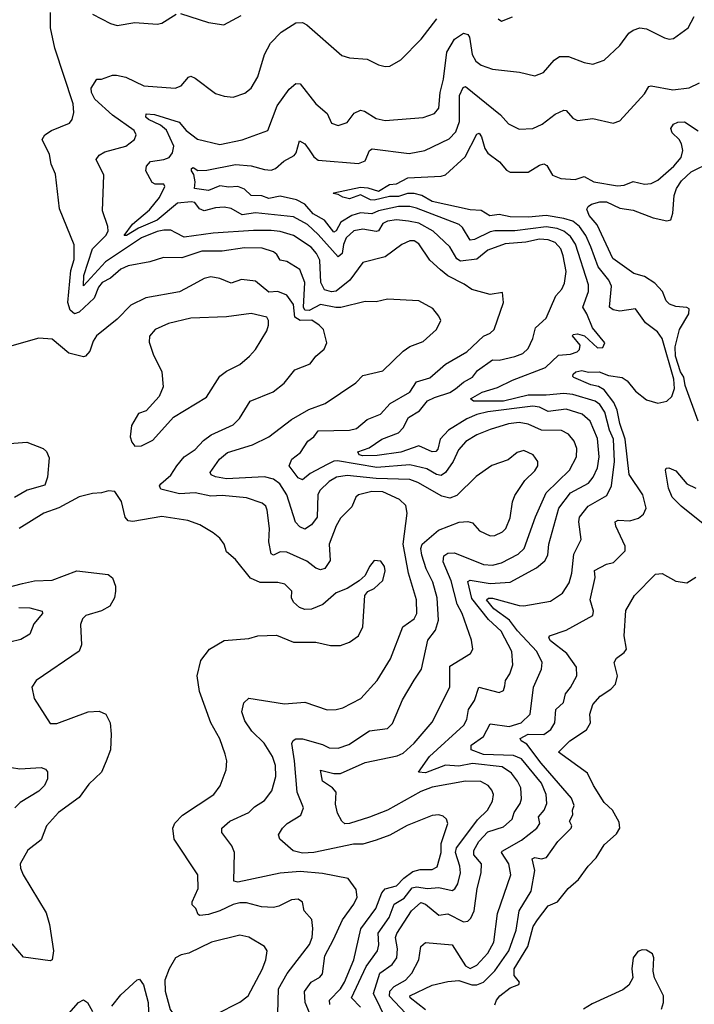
# Model space of a CAD drawing. Extents: x 1552294 to 1694791, y 811929 to 917222.
# Tile 633 of 643: x 1688189 to 1691208, y 895486 to 899891. Entities that reach past the tile are written whole.
import ezdxf

# ---------------------------------------------------------------- set-up
doc = ezdxf.new("R2010")
doc.units = 0

msp = doc.modelspace()

# ---------------------------------------------------------------- linework, layer by layer
at = {"layer": '0CON10XD'}
for points in [[(1689577.2, 895485), (1689575.3, 895505), (1689625.3, 895555), (1689642.5, 895585), (1689684.7, 895685), (1689716.2, 895823.8), (1689782.5, 895915), (1689809.5, 895985), (1689825, 896003.6), (1689875, 896015.7), (1689908.7, 896051.4), (1689949, 896081), (1689981.2, 896088.8), (1690035, 896089.6), (1690058.3, 896101.7), (1690074.8, 896165), (1690076, 896206), (1690105.5, 896295), (1690099.2, 896315), (1690085, 896327.5), (1690065, 896334.3), (1690035, 896330.4), (1689923.4, 896286.6), (1689846.5, 896243.5), (1689785, 896220.4), (1689725, 896203.2), (1689682.9, 896202.9), (1689505, 896165.6), (1689455, 896162.9), (1689413, 896173), (1689352.9, 896225), (1689347.8, 896245), (1689365.6, 896275), (1689386.9, 896295), (1689447.6, 896332.4), (1689460, 896365), (1689430.5, 896435), (1689419.6, 896575), (1689407.3, 896652.7), (1689413.4, 896666.6), (1689425, 896673.6), (1689455, 896674.1), (1689545, 896648.9), (1689575, 896634.1), (1689615, 896631.8), (1689662.1, 896647.9), (1689755, 896710.3), (1689835, 896720.5), (1689857.1, 896742.9), (1689902.2, 896847.8), (1689955, 896936), (1689986.9, 896985), (1690015.8, 897115), (1690050.4, 897159.6), (1690064.2, 897205), (1690057.1, 897305), (1690038.8, 897375), (1690009, 897435), (1689989.6, 897495), (1689984.8, 897525), (1689990.8, 897545), (1690063.1, 897606.9), (1690156.6, 897643.4), (1690195, 897645.6), (1690215, 897640), (1690247.5, 897605), (1690295, 897581.5), (1690315, 897583.6), (1690350.2, 897599.8), (1690365.4, 897615), (1690385, 897662), (1690395.3, 897734.7), (1690405, 897762.5), (1690450, 897830), (1690495, 897872.9), (1690508.1, 897895), (1690508.6, 897915), (1690487.5, 897945), (1690445, 897963.3), (1690416, 897955), (1690375, 897921.9), (1690303, 897897), (1690232.2, 897847.8), (1690145, 897762.7), (1690115, 897750), (1690079, 897759), (1689970.6, 897820.6), (1689935, 897833.4), (1689785, 897838.1), (1689655, 897851.6), (1689606.9, 897845), (1689574.7, 897825), (1689532.5, 897785), (1689523.8, 897765), (1689521.3, 897665), (1689495, 897630.6), (1689465, 897612.5), (1689442.8, 897622.8), (1689423.2, 897643.2), (1689385.1, 897765.1), (1689353.4, 897815), (1689325, 897835.2), (1689285, 897845.8), (1689115, 897837.1), (1689065.3, 897845.3), (1689045.8, 897855), (1689041.9, 897865), (1689083.8, 897925), (1689118.6, 897955), (1689230.8, 897989.2), (1689304.4, 898025), (1689405, 898102.2), (1689483.3, 898146.7), (1689555.8, 898174.2), (1689693.9, 898266.1), (1689725, 898298.6), (1689815, 898320), (1689905, 898408.6), (1689935, 898428.9), (1689995, 898451.5), (1690055.3, 898504.7), (1690073.6, 898545), (1690065.5, 898565), (1690038.4, 898598.4), (1689975, 898633.8), (1689835, 898640.3), (1689785, 898628.6), (1689735, 898629.7), (1689626.2, 898603.8), (1689604, 898604), (1689535, 898616.7), (1689485, 898590.4), (1689465, 898591), (1689459.7, 898605), (1689465.2, 898715), (1689442.8, 898772.8), (1689385, 898809.7), (1689355, 898815.5), (1689340.3, 898840.3), (1689325, 898852.8), (1689275, 898868.5), (1689195, 898869.8), (1689095, 898855.9), (1689005, 898855.2), (1688915, 898825.2), (1688832.5, 898827.5), (1688772.1, 898807.9), (1688675, 898790.4), (1688642.2, 898775), (1688595.3, 898734.7), (1688559.1, 898715), (1688542.4, 898695), (1688522.8, 898645), (1688455, 898583.1), (1688435, 898574.6), (1688415, 898591.9), (1688405.3, 898625), (1688418.5, 898768.5), (1688432.6, 898817.4), (1688433.7, 898883.6), (1688367.8, 899045), (1688349.1, 899199.1), (1688330, 899245), (1688322, 899288), (1688290.6, 899355), (1688302.5, 899375), (1688332, 899395), (1688411.5, 899428.5), (1688424.3, 899445), (1688431.1, 899475), (1688428.5, 899515), (1688346, 899764), (1688327.4, 899855), (1688327.3, 899922.7)], [(1689565, 897900.7), (1689488.8, 897861.2), (1689455, 897833.1), (1689435, 897842.1), (1689395.4, 897895), (1689407.5, 897925), (1689446.1, 897955), (1689478.2, 898005), (1689505, 898025.4), (1689525, 898050.9), (1689665.2, 898054.8), (1689697.2, 898062.8), (1689745, 898102.6), (1689803.8, 898126.2), (1689846.7, 898173.3), (1689934.6, 898225), (1689965, 898270.3), (1690025, 898288.5), (1690095, 898350), (1690190.9, 898405), (1690264.7, 898475.3), (1690295, 898489.1), (1690312.2, 898505), (1690353.8, 898625), (1690350, 898670), (1690295, 898660.8), (1690213.4, 898683.4), (1690178.3, 898708.3), (1690105.2, 898745.2), (1690071.9, 898771.9), (1690024.4, 898814.4), (1689975, 898887.8), (1689955, 898901.8), (1689935, 898900.9), (1689900, 898885), (1689825, 898829.4), (1689725, 898804.4), (1689666.7, 898725), (1689605, 898676.9), (1689585, 898673.8), (1689553, 898683), (1689536.3, 898715), (1689531.9, 898815), (1689517.1, 898845), (1689493.1, 898873.1), (1689415, 898925.7), (1689355, 898943), (1689315, 898947.1), (1689235, 898948.1), (1689055, 898936), (1688925, 898917.9), (1688887.4, 898937.4), (1688865, 898948.9), (1688835, 898948.6), (1688805, 898943.1), (1688734.2, 898915), (1688573, 898807), (1688475, 898700), (1688475.9, 898745.9), (1688514.5, 898865), (1688574.7, 898925), (1688585.3, 898945.3), (1688584.5, 898965), (1688560, 899035), (1688565.6, 899195), (1688531.4, 899265), (1688544.7, 899285.3), (1688569.7, 899300.3), (1688664.2, 899325), (1688702.9, 899355), (1688711.1, 899375), (1688701.1, 899395), (1688605, 899464.1), (1688525.7, 899535.7), (1688511.2, 899565), (1688509.7, 899585), (1688534.4, 899625), (1688555.8, 899624.1), (1688605, 899641.9), (1688622.2, 899642.2), (1688665, 899633.3), (1688745.4, 899595.4), (1688885, 899584.5), (1688912, 899595), (1688945, 899634.3), (1688955, 899637.8), (1688975, 899629.6), (1689065, 899561.1), (1689105, 899548.1), (1689145, 899543.5), (1689197.6, 899562.4), (1689225.3, 899584.7), (1689255.3, 899634.7), (1689284.4, 899735), (1689311.5, 899785), (1689358.9, 899835), (1689425, 899877.3), (1689455, 899877.8), (1689475, 899867.8), (1689630.9, 899730.9), (1689665, 899720.8), (1689745, 899714.2), (1689795, 899689.2), (1689825, 899681.4), (1689846.5, 899683.5), (1689895, 899711.4), (1689986, 899804), (1690056, 899894)], [(1688515, 899915.3), (1688595, 899874.1), (1688625, 899864.6), (1688705, 899877.8), (1688805, 899870), (1688825, 899875.7), (1688890, 899915)], [(1688908.6, 899918.6), (1689035, 899877.5), (1689102.3, 899867.7), (1689180.3, 899909.7)], [(1690331.2, 899895), (1690345, 899884), (1690395, 899904)], [(1690715, 899698.5), (1690755, 899691.4), (1690805, 899709.2), (1690875.3, 899774.7), (1690915, 899830), (1690935, 899844.3), (1690965, 899854.4), (1690995, 899850), (1691075, 899809.2), (1691096.4, 899803.6), (1691115, 899806.2), (1691180.8, 899855), (1691208.2, 899905)], [(1689860.8, 895355), (1689772, 895535), (1689800.7, 895625), (1689855.7, 895664.3), (1689876.8, 895695), (1689880.4, 895735), (1689870.4, 895785), (1689877.1, 895802.9), (1689943.3, 895905), (1689985, 895941.8), (1690005, 895934.2), (1690065, 895884.7), (1690105, 895890.9), (1690175, 895855.5), (1690195, 895857.8), (1690208.5, 895871.5), (1690223.2, 895905), (1690236.2, 896005), (1690255, 896074), (1690255.9, 896115), (1690221.6, 896155), (1690221.6, 896175), (1690244.4, 896215), (1690285, 896257.4), (1690355, 896280), (1690393.3, 896315), (1690401.9, 896345), (1690429.3, 896385), (1690435.2, 896404.8), (1690432, 896455), (1690416.7, 896485), (1690390.5, 896520.5), (1690348, 896548), (1690215, 896563.8), (1690155, 896552.2), (1690095, 896555.6), (1690005, 896522.1), (1689974.3, 896525), (1690023.4, 896595), (1690177.2, 896735), (1690190.1, 896759.9), (1690197.6, 896805), (1690224.7, 896845), (1690244.4, 896905), (1690335, 896880.5), (1690355, 896890.8), (1690360.8, 896910.8), (1690363.9, 896935), (1690382.2, 896965), (1690395.9, 897005), (1690392.2, 897065), (1690344.7, 897155), (1690287.1, 897207.1), (1690212.3, 897302.3), (1690195, 897377.5), (1690205, 897383.8), (1690295, 897368.5), (1690385, 897374.2), (1690501.5, 897438.5), (1690539.9, 897470.1), (1690553.5, 897495), (1690557.8, 897545), (1690602.4, 897705), (1690654.1, 897775), (1690735, 897818.2), (1690755.5, 897844.5), (1690774.4, 897885.6), (1690782.2, 897935), (1690775, 898017.1), (1690742.2, 898095), (1690706.5, 898126.5), (1690635, 898149), (1690555, 898137.5), (1690515, 898157), (1690485, 898161.6), (1690285, 898137.2), (1690235, 898124.5), (1690190, 898105), (1690108.4, 898055), (1690071.6, 898015), (1690060.8, 897969.1), (1690051.5, 897958.5), (1690035, 897958.4), (1689975, 897984.2), (1689895.5, 897955.5), (1689789.2, 897940.8), (1689725, 897940), (1689708.5, 897945), (1689702.9, 897957.1), (1689752.7, 897975), (1689809.4, 898015), (1689885, 898042.1), (1689904.8, 898065), (1689929.3, 898110.7), (1689978.8, 898141.2), (1690015, 898185.3), (1690045, 898201.4), (1690115, 898223.1), (1690139.5, 898239.5), (1690175, 898269.5), (1690215, 898291.4), (1690237.9, 898322.1), (1690305, 898368.7), (1690335, 898367.5), (1690405.7, 898384.3), (1690441.7, 898398.3), (1690465, 898420), (1690486, 898465), (1690498.3, 898511.7), (1690545, 898555.7), (1690588.9, 898655), (1690615.2, 898684.8), (1690628, 898712), (1690635.2, 898765), (1690622.2, 898835), (1690611.6, 898865), (1690585, 898894), (1690555, 898905.8), (1690515, 898909), (1690455, 898895.7), (1690362.6, 898887.4), (1690285, 898860.3), (1690235, 898819), (1690161.3, 898811.3), (1690145, 898821.1), (1690115, 898874.6), (1690039.4, 898945), (1689975, 898980.3), (1689929.8, 898990.2), (1689875, 898995.9), (1689835, 898989.4), (1689815, 898978.4), (1689795, 898946.9), (1689785, 898942.7), (1689725, 898953), (1689685, 898945.7), (1689650.2, 898915), (1689638, 898885), (1689631.9, 898845), (1689615, 898830.3), (1689525, 898930.5), (1689476.9, 898975), (1689415, 899009.4), (1689245, 899026.1), (1689185, 899017.7), (1689135, 899046.7), (1689105, 899051.8), (1689065, 899049.7), (1689015, 899035.3), (1688994.7, 899044.7), (1688972.4, 899072.4), (1688956.5, 899076.5), (1688895, 899070), (1688805, 898994), (1688721.7, 898958.3), (1688667.5, 898925), (1688656.7, 898925), (1688693.8, 898976.2), (1688770.5, 899040.5), (1688815, 899095.4), (1688838.5, 899145), (1688834.3, 899154.3), (1688795.4, 899155.4), (1688782.9, 899162.9), (1688753.9, 899213.9), (1688756.2, 899235), (1688775, 899255.8), (1688835, 899265.3), (1688858.2, 899275), (1688872.9, 899295), (1688878.7, 899325), (1688846.9, 899396.9), (1688818.9, 899418.9), (1688765.6, 899445), (1688754.5, 899455), (1688755, 899468.9), (1688792.7, 899467.3), (1688902.5, 899432.5), (1688934.6, 899395), (1688985, 899356.4), (1689085, 899332.9), (1689185, 899353.1), (1689300, 899395), (1689342, 899505), (1689395, 899579.4), (1689425, 899605.8), (1689445, 899604), (1689514.7, 899514.7), (1689565, 899471.2), (1689585, 899427.5), (1689615, 899417.5), (1689655, 899430.5), (1689686.7, 899473.3), (1689715, 899486.2), (1689732.1, 899482.1), (1689785, 899448), (1689825, 899439.6), (1689995, 899453.8), (1690045, 899470.5), (1690065.5, 899495), (1690071.2, 899565), (1690085.6, 899624.4), (1690101.4, 899745), (1690135, 899803.1), (1690175, 899830), (1690194.5, 899824.5), (1690201.9, 899811.9), (1690214.2, 899735), (1690231.2, 899705), (1690255, 899687.3), (1690305, 899669.5), (1690426.2, 899656.2), (1690495, 899640), (1690534, 899655), (1690580.9, 899709.1), (1690605, 899725.5), (1690645, 899725.4), (1690715, 899698.5)], [(1689916.3, 895446.3), (1689845, 895522.9), (1689845.8, 895545), (1689865, 895566.5), (1689915.3, 895595), (1689944.3, 895625), (1689975.3, 895685), (1689984.7, 895745.3), (1690005, 895762.5), (1690125, 895752.7), (1690185, 895658.9), (1690205, 895646), (1690235, 895660.8), (1690285, 895715.4), (1690310.6, 895765), (1690327.7, 895892.3), (1690386.7, 896065), (1690378.8, 896115), (1690345.4, 896165), (1690348.1, 896171.9), (1690435, 896220.6), (1690503.9, 896275), (1690517.1, 896295), (1690511.2, 896325), (1690536.4, 896355), (1690549.1, 896385), (1690544.7, 896425.3), (1690524.4, 896475), (1690434.9, 896584.9), (1690398.9, 896598.9), (1690265, 896604), (1690209.6, 896625), (1690210, 896645), (1690265.4, 896685), (1690295, 896741.5), (1690379.5, 896729.5), (1690434.1, 896745.9), (1690473.3, 896785), (1690489.1, 896905), (1690524.6, 896985), (1690528, 897015), (1690503.8, 897065), (1690416.8, 897156.8), (1690381.1, 897205), (1690310.9, 897255), (1690278.2, 897295), (1690286.7, 897303.3), (1690305, 897303.7), (1690425, 897269.8), (1690445, 897268.9), (1690565, 897290), (1690618.5, 897325), (1690648, 897372), (1690659.7, 897415), (1690669.7, 897500.3), (1690702.2, 897565), (1690692, 897645), (1690695.3, 897665), (1690732.9, 897715), (1690817, 897763), (1690837.4, 897805), (1690851.2, 897915), (1690846.4, 898015), (1690828.1, 898055), (1690808, 898135), (1690785, 898168.8), (1690765.3, 898185), (1690665, 898213.6), (1690625, 898218.7), (1690545, 898210.7), (1690465, 898211.7), (1690355, 898184.1), (1690220, 898185), (1690207.5, 898195), (1690259.2, 898225), (1690328, 898245), (1690395, 898278.4), (1690541.8, 898335), (1690600.3, 898389.7), (1690655, 898394.2), (1690683.6, 898405), (1690695, 898415.6), (1690696.9, 898435), (1690663.6, 898476.4), (1690666.8, 898483.2), (1690685.2, 898485.2), (1690716.9, 898476.9), (1690775, 898422.2), (1690798.8, 898425), (1690808, 898445), (1690752.2, 898512.2), (1690727.8, 898575), (1690708.8, 898605), (1690734.7, 898675), (1690734.8, 898705), (1690677.2, 898887.2), (1690655, 898921.2), (1690625, 898944.4), (1690595, 898956.9), (1690545, 898963.5), (1690405, 898945.9), (1690315, 898946.2), (1690295, 898942.1), (1690225, 898907.8), (1690205, 898904.6), (1690170.7, 898960.7), (1690155.4, 898975), (1689965, 899047.5), (1689934.6, 899054.6), (1689885, 899055.4), (1689795, 899035.7), (1689765, 899021.7), (1689715, 899026.6), (1689675, 899014.3), (1689627.1, 898985), (1689605, 898946.6), (1689595, 898940.5), (1689553.5, 898993.5), (1689502.1, 899022), (1689465, 899065.3), (1689427.8, 899085), (1689355, 899100.8), (1689305, 899090.7), (1689272.5, 899102.5), (1689225, 899103.6), (1689195, 899132.3), (1689165, 899144.2), (1689125, 899141.2), (1689085, 899147.9), (1689035, 899126.4), (1688971.2, 899135), (1688974.5, 899165), (1688967.9, 899197.9), (1688958, 899215), (1688958, 899225), (1688965, 899229.4), (1688986.4, 899216.4), (1689027.3, 899217.3), (1689155, 899243.4), (1689225, 899237.4), (1689285, 899220), (1689315, 899218.2), (1689334.2, 899225), (1689372, 899258), (1689417.3, 899282.7), (1689426.4, 899295), (1689441.2, 899348.8), (1689464.7, 899335), (1689485, 899308.2), (1689505, 899276.7), (1689525, 899262.9), (1689705, 899247.5), (1689735, 899259.2), (1689754.6, 899305), (1689766.9, 899313.1), (1689932, 899292), (1690002, 899305), (1690111.9, 899358.1), (1690140.5, 899389.5), (1690157, 899435), (1690158, 899552), (1690173.3, 899586.7), (1690185, 899591.6), (1690340.6, 899465), (1690377.5, 899425), (1690425, 899401.5), (1690485, 899404.5), (1690527, 899423), (1690585, 899468.5), (1690625, 899485.6), (1690635, 899484.3), (1690665, 899450.8), (1690685, 899440), (1690755, 899448.1), (1690845, 899428), (1690875, 899438), (1690985, 899559.2), (1691005, 899591.9), (1691015, 899595.4), (1691112.8, 899577.2), (1691185, 899586.2), (1691232.2, 899607.8)], [(1690005, 895461.6), (1689936.5, 895515), (1689934.6, 895525), (1690035, 895571.8), (1690105, 895588.1), (1690155, 895592.3), (1690213, 895573), (1690235, 895572.8), (1690265, 895586.2), (1690315, 895635.7), (1690378.5, 895725), (1690411.5, 895818.5), (1690425.1, 895904.9), (1690478.1, 895991.9), (1690494.6, 896085), (1690482.5, 896137.5), (1690495, 896143.8), (1690525, 896137.7), (1690547.2, 896142.8), (1690597.7, 896215), (1690657.7, 896275), (1690660, 896285), (1690650, 896305), (1690665.4, 896334.6), (1690663.2, 896355), (1690670.3, 896375), (1690658.7, 896408.7), (1690523, 896565), (1690459.4, 896649.4), (1690433.8, 896665), (1690429.5, 896675), (1690465, 896695.1), (1690535, 896692.6), (1690566.7, 896715), (1690584, 896745), (1690589.1, 896805), (1690623.4, 896836.6), (1690632.3, 896875), (1690655, 896903.3), (1690682.7, 896955), (1690681.8, 896995), (1690638.4, 897055), (1690565, 897111.8), (1690557.6, 897125), (1690559.6, 897135), (1690635, 897159.6), (1690754.2, 897225), (1690756.9, 897245), (1690742.7, 897295), (1690764.2, 897395), (1690762.4, 897427.6), (1690815, 897454.6), (1690847.3, 897462.7), (1690898.9, 897515), (1690899.1, 897535), (1690856.7, 897625), (1690854.5, 897645), (1690868.2, 897651.8), (1690920.3, 897649.8), (1690958.8, 897661.2), (1690981.7, 897678.3), (1690992.9, 897705), (1690978.4, 897765), (1690917, 897857), (1690899.4, 898015), (1690874.5, 898085), (1690863.7, 898143.7), (1690848.3, 898178.3), (1690805, 898234.3), (1690779.3, 898249.3), (1690745, 898257.2), (1690669.7, 898289.7), (1690664.3, 898295), (1690666.7, 898305), (1690677.8, 898315), (1690705, 898321.2), (1690735, 898314.1), (1690782.5, 898315), (1690825, 898299.8), (1690885, 898289.8), (1690908.2, 898275), (1690945, 898229.6), (1690995, 898190), (1691045, 898175.5), (1691085.4, 898184.6), (1691108, 898205), (1691119.6, 898240.4), (1691116.7, 898283.3), (1691065, 898464), (1691043.6, 898495), (1690989.6, 898535), (1690945, 898598.1), (1690875, 898587.5), (1690845, 898593.6), (1690829.2, 898605), (1690838.1, 898698.1), (1690825.3, 898725), (1690778.4, 898785), (1690744.7, 898874.7), (1690723.3, 898925), (1690694.8, 898965), (1690665, 898989.1), (1690625, 899001.5), (1690545, 899015.1), (1690466.8, 899006.8), (1690385, 899008.4), (1690335, 899019.2), (1690293.7, 899013.7), (1690255, 899037), (1690205, 899040), (1690035, 899078), (1689989.6, 899105), (1689955, 899113.6), (1689925, 899113.6), (1689885, 899100), (1689845, 899099.4), (1689775, 899083.2), (1689759.4, 899085), (1689715, 899106.8), (1689665, 899090), (1689635, 899096.5), (1689615, 899108.8), (1689592.7, 899112.7), (1689595, 899116.7), (1689715, 899141), (1689747.9, 899137.9), (1689795, 899123.3), (1689845, 899153.4), (1689875, 899157.1), (1689926.4, 899183.6), (1690075, 899190.3), (1690095, 899196.9), (1690183.3, 899276.7), (1690235, 899378), (1690245, 899383.1), (1690256.6, 899366.6), (1690270.8, 899315), (1690285, 899293.6), (1690336.9, 899255), (1690367.6, 899217.6), (1690385, 899208.5), (1690465, 899209.2), (1690515, 899240.7), (1690535, 899245.5), (1690548.5, 899238.5), (1690574.4, 899195), (1690610.7, 899180.7), (1690675, 899176.1), (1690715, 899190), (1690758, 899165), (1690865, 899148.2), (1690895, 899151.1), (1690935, 899166.9), (1690985, 899155.5), (1691015, 899157.5), (1691045, 899173.5), (1691116.9, 899235), (1691150, 899275), (1691157.5, 899305), (1691151.8, 899335), (1691141.2, 899355), (1691108.9, 899385), (1691103.6, 899403.6), (1691115, 899423.1), (1691135, 899432.9), (1691165, 899433.8), (1691225, 899393.5)], [(1691225.1, 898095.1), (1691167.5, 898255), (1691161.9, 898291.9), (1691147.1, 898315), (1691124.1, 898385.9), (1691122.9, 898427.1), (1691142.2, 898505), (1691183.3, 898575), (1691185, 898596.7), (1691175, 898603.8), (1691125, 898608), (1691097.8, 898617.8), (1691082.8, 898632.8), (1691065.8, 898675), (1691032.2, 898712.2), (1690985, 898741.7), (1690937.5, 898755), (1690843.1, 898823.1), (1690773.4, 898973.4), (1690738.5, 899015), (1690727.5, 899042.5), (1690733.8, 899055), (1690748.8, 899065), (1690785, 899075.3), (1690814.7, 899075.3), (1690875, 899047.9), (1690935, 899038.1), (1691024.7, 899004.7), (1691085, 898991.5), (1691104, 898996), (1691112.4, 899025), (1691118.7, 899105), (1691128.3, 899135), (1691150.7, 899169.3), (1691195, 899210), (1691284.6, 899255)], [(1689508, 895395), (1689466.7, 895495), (1689463.9, 895543.9), (1689493.3, 895585), (1689532.2, 895607.8), (1689545, 895622.2), (1689555, 895703.3), (1689593.7, 895776.3), (1689633.6, 895865), (1689685.4, 895935), (1689699.1, 895965), (1689695, 896000), (1689658.6, 896048.6), (1689545, 896071.2), (1689445, 896079.8), (1689355, 896072.7), (1689165, 896032.5), (1689147.8, 896037.8), (1689151.1, 896165), (1689138.5, 896195), (1689094.5, 896255), (1689094.5, 896275), (1689130, 896305), (1689215, 896344.4), (1689240.4, 896369.6), (1689285, 896397.5), (1689318, 896442), (1689335.3, 896504.7), (1689333.4, 896555), (1689320.8, 896595), (1689282.8, 896655), (1689228.1, 896708.1), (1689196.8, 896755), (1689183.4, 896795), (1689192.7, 896835), (1689214.6, 896855.4), (1689375, 896830), (1689465, 896838.5), (1689565, 896803.6), (1689605, 896804.6), (1689635, 896812.9), (1689715.6, 896855), (1689788.5, 896935), (1689848.3, 897031.8), (1689904.6, 897175), (1689955, 897210), (1689966.8, 897235), (1689965.2, 897295), (1689929.8, 897415), (1689904.8, 897545.2), (1689923.6, 897683.6), (1689917.6, 897717.6), (1689889.2, 897745), (1689815, 897778.5), (1689765, 897780.7), (1689705.3, 897764.7), (1689694.3, 897755), (1689675, 897712), (1689625, 897661.1), (1689605, 897626.9), (1689574.7, 897545.2), (1689578.1, 897471.9), (1689555, 897435.8), (1689535, 897430.6), (1689515, 897437.9), (1689475, 897468.4), (1689385, 897509.5), (1689355, 897510.6), (1689325, 897495.5), (1689315, 897500.8), (1689304.2, 897555), (1689307.1, 897615), (1689297, 897697), (1689290.8, 897715), (1689275, 897727.8), (1689205, 897751.8), (1689095, 897761.8), (1689045, 897760), (1688975, 897774.3), (1688905, 897769.1), (1688821.3, 897791.3), (1688815.6, 897805), (1688821.1, 897815), (1688865, 897853.6), (1688892, 897895), (1688925, 897935.5), (1688975, 897967.5), (1689011.4, 898008.6), (1689046.8, 898033.2), (1689145, 898078.9), (1689173.3, 898106.7), (1689220, 898185), (1689323.7, 898226.3), (1689372.2, 898265), (1689420.5, 898325), (1689489.4, 898350.6), (1689514.8, 898385.2), (1689552.6, 898417.4), (1689564.3, 898445), (1689548.6, 898505), (1689529.4, 898525), (1689496.6, 898546.6), (1689445, 898545.7), (1689420.6, 898560.6), (1689415, 898617.1), (1689385, 898658.4), (1689345, 898675.3), (1689305, 898671.8), (1689245, 898720.8), (1689181.7, 898728.3), (1689135, 898711.9), (1689085, 898733.1), (1689045, 898741.1), (1689015, 898733.3), (1688951.9, 898698.1), (1688905, 898673.8), (1688753.3, 898646.7), (1688686.6, 898613.4), (1688625, 898550.6), (1688533, 898477), (1688517.4, 898452.6), (1688502.7, 898407.3), (1688483.9, 898386.1), (1688475, 898383.3), (1688409.6, 898399.6), (1688335, 898462), (1688275, 898465.6), (1688133.5, 898426.5)], [(1688705, 897983.3), (1688735, 897983.8), (1688785, 898009.2), (1688877, 898113), (1689025, 898202.9), (1689085, 898295.6), (1689115, 898318.9), (1689175, 898348.9), (1689217.5, 898385), (1689244, 898415), (1689295, 898498.8), (1689303.3, 898525), (1689303.1, 898545), (1689295, 898560), (1689225, 898577.1), (1689115, 898560.9), (1688955, 898556), (1688855, 898531.2), (1688795.7, 898505), (1688770.8, 898475), (1688768, 898448), (1688786, 898395), (1688825.8, 898315), (1688831.7, 898248.3), (1688813.8, 898205), (1688755, 898140.6), (1688720.3, 898129.7), (1688689.4, 898075), (1688684.4, 898025), (1688690.9, 898000.9), (1688705, 897983.3)], [(1689715, 895473.4), (1689674.2, 895515), (1689739.6, 895655), (1689791.1, 895725), (1689796.9, 895753.1), (1689793.6, 895805), (1689843.2, 895875), (1689864.8, 895935), (1689909.2, 895960.7), (1689945, 896006.8), (1689965, 896011.9), (1690015, 896003.8), (1690065, 896008.6), (1690124, 895996), (1690136.8, 896003.2), (1690150.3, 896025), (1690162, 896075), (1690159.4, 896105), (1690140, 896165), (1690144, 896186), (1690158.4, 896205), (1690238.1, 896311.9), (1690283.1, 896355), (1690304.6, 896395), (1690309.2, 896425), (1690302.9, 896445), (1690285.2, 896465.2), (1690252.4, 896482.4), (1690185, 896485.2), (1690035, 896458.4), (1689985, 896438.4), (1689835, 896354.8), (1689755, 896323.2), (1689665.7, 896295.7), (1689644.4, 896294.4), (1689631.2, 896305), (1689611.5, 896341.5), (1689602.1, 896382.1), (1689605.6, 896435), (1689589.4, 896455), (1689544.9, 896484.9), (1689535, 896533.3), (1689595, 896518.2), (1689625, 896519.1), (1689735, 896567.6), (1689878.3, 896598.3), (1689905, 896609.3), (1689955, 896653.9), (1690035, 896748.9), (1690114.7, 896905), (1690115, 896998.8), (1690207.5, 897055), (1690216.9, 897075), (1690211.2, 897115), (1690168.8, 897235), (1690146.9, 897276.9), (1690120.6, 897380.6), (1690084.7, 897465), (1690087.4, 897492.6), (1690105, 897503.8), (1690135, 897505.4), (1690265, 897453.8), (1690305, 897450.9), (1690345, 897461.7), (1690419.9, 897500.1), (1690446.9, 897525), (1690497.3, 897667.3), (1690545.5, 897774.5), (1690650, 897875), (1690681.2, 897935), (1690682.4, 897972.4), (1690670.7, 898005), (1690645, 898036.9), (1690613.8, 898053.8), (1690525.2, 898055.2), (1690465, 898082.2), (1690425, 898089), (1690376.7, 898083.3), (1690295, 898056.9), (1690235, 898033.1), (1690186.4, 898003.6), (1690152.9, 897967.1), (1690128.8, 897915), (1690095, 897865.4), (1690075, 897851.6), (1690055, 897855.7), (1690011.9, 897881.9), (1689935, 897900), (1689787.5, 897887.5), (1689611.9, 897918.1), (1689595, 897916.6), (1689565, 897900.7)], [(1688125, 897994.1), (1688220.8, 898000.8), (1688295, 897971.9), (1688308.8, 897958.8), (1688320.6, 897930.6), (1688314.2, 897845), (1688301.7, 897808.2), (1688223.4, 897786.6), (1688165.9, 897754.1)], [(1691285, 897605.5), (1691148.9, 897715), (1691108.9, 897755), (1691092.7, 897795), (1691080, 897875), (1691082.5, 897885), (1691095, 897886.2), (1691125, 897872.9), (1691175.3, 897815.3), (1691214.7, 897794.7)], [(1689344.7, 895445.3), (1689348.1, 895555), (1689385.9, 895624.1), (1689486.4, 895753.6), (1689497.6, 895785), (1689501.8, 895825), (1689496.2, 895866.2), (1689462.9, 895905), (1689455, 895944), (1689435, 895956.2), (1689405, 895953.8), (1689348.8, 895925), (1689325, 895920), (1689272.1, 895922.1), (1689205, 895940), (1689175, 895940.2), (1689145, 895932.7), (1689085.6, 895905), (1689035, 895887.6), (1688995, 895883.5), (1688987.8, 895887.8), (1688978.1, 895915), (1688961.5, 895931.5), (1688960.6, 895945), (1688987.3, 896005), (1688985.8, 896065), (1688881.1, 896225), (1688874.4, 896275), (1688883.9, 896296.1), (1688917.7, 896332.3), (1689058.1, 896425), (1689086, 896464), (1689113.3, 896535), (1689116.7, 896575), (1689108.9, 896605), (1689084.5, 896674.5), (1689044.4, 896745), (1688994.3, 896885), (1688982.9, 896955), (1689000, 897025), (1689039.2, 897075), (1689105, 897114.2), (1689215, 897122.5), (1689255, 897134.2), (1689338.3, 897138.3), (1689415, 897106), (1689515, 897105.6), (1689580.7, 897090.7), (1689625, 897091.9), (1689665, 897106.7), (1689705, 897134.2), (1689725.4, 897174.6), (1689734.4, 897315.6), (1689747, 897333), (1689775, 897345.7), (1689815, 897382), (1689825.5, 897425), (1689822.5, 897445), (1689805, 897468), (1689775, 897471.2), (1689754.6, 897445.4), (1689735.8, 897405), (1689709.1, 897380.9), (1689655, 897346.9), (1689605, 897326.5), (1689545.4, 897274.6), (1689495, 897254.3), (1689465, 897252.5), (1689441.3, 897261.3), (1689414, 897285), (1689405.8, 897305), (1689407.1, 897335), (1689376.1, 897366.1), (1689345, 897373.5), (1689265, 897373.8), (1689222.4, 897392.4), (1689155, 897476), (1689115, 897510), (1689104.5, 897544.5), (1689085, 897572), (1689055.4, 897595.4), (1688995, 897631.1), (1688941.1, 897651.1), (1688825, 897668.4), (1688695, 897646.7), (1688675, 897649.1), (1688661.8, 897665), (1688645.6, 897735), (1688615, 897780), (1688587, 897783), (1688556.1, 897773.9), (1688515, 897771.4), (1688455, 897755.7), (1688365, 897706.6), (1688296.6, 897683.4), (1688186.7, 897615)], [(1688045, 897329.2), (1688201.5, 897368.5), (1688255, 897381), (1688335, 897384.2), (1688445, 897424.7), (1688585, 897408.5), (1688604.5, 897394.5), (1688617.4, 897357.4), (1688617.8, 897335), (1688612.9, 897305), (1688592.5, 897267.5), (1688555.9, 897245.9), (1688484.6, 897225.4), (1688469.7, 897210.3), (1688462, 897185), (1688465.6, 897095), (1688455, 897066.2), (1688263.3, 896935), (1688243.3, 896905), (1688253.8, 896855), (1688325, 896742), (1688355, 896742.2), (1688495, 896794.4), (1688545, 896797.5), (1688574.2, 896784.2), (1688594, 896745), (1688599.2, 896695), (1688595.5, 896624.5), (1688576.1, 896573.9), (1688555, 896524.4), (1688498.9, 896471.1), (1688455, 896412), (1688362.9, 896345), (1688309.4, 896285), (1688285, 896222.5), (1688225, 896175.6), (1688192, 896115), (1688192.7, 896095), (1688205.3, 896065.3), (1688307.5, 895895), (1688323.3, 895843.3), (1688341.1, 895725), (1688335, 895686), (1688325, 895681.4), (1688207, 895697), (1688155, 895757.2)], [(1690315.8, 895484.2), (1690322.5, 895505), (1690338, 895525), (1690385, 895560), (1690422.5, 895575), (1690426.7, 895585), (1690402, 895615), (1690402.9, 895645), (1690463.5, 895745), (1690487.5, 895835), (1690506.9, 895865), (1690555, 895926.9), (1690595.6, 895944.4), (1690643.3, 896005), (1690689.5, 896045), (1690733.1, 896105), (1690768.8, 896141.2), (1690805, 896200), (1690860.7, 896249.3), (1690875.4, 896274.6), (1690871.7, 896301.7), (1690841.9, 896355), (1690805, 896389.2), (1690756.9, 896465), (1690730.9, 896520.9), (1690600, 896615), (1690651.1, 896665), (1690725.8, 896714.2), (1690743.3, 896745), (1690740.4, 896785), (1690755, 896827.1), (1690786.4, 896865), (1690835, 896896.6), (1690855, 896917.8), (1690863.9, 896955), (1690849.2, 897015), (1690860, 897035), (1690895, 897060), (1690905.3, 897074.7), (1690894, 897134), (1690902.3, 897247.7), (1690940, 897315), (1691035, 897411.2), (1691065, 897414.2), (1691125, 897379.2), (1691175, 897372.3), (1691215, 897397.7)], [(1688185, 897260.9), (1688235, 897260), (1688290, 897245), (1688292, 897235), (1688252.2, 897187.8), (1688235, 897142.5), (1688195, 897118.9), (1688145, 897106.2)], [(1688115, 896552.3), (1688190.2, 896540.2), (1688285.4, 896545.4), (1688305, 896538.6), (1688313.6, 896526.4), (1688314.4, 896495), (1688300.8, 896465), (1688275, 896440.5), (1688191.4, 896388.6), (1688167.5, 896365)], [(1688915, 895412.5), (1688965, 895413.8), (1689068, 895442), (1689173.9, 895496.1), (1689212.5, 895525), (1689275, 895641.4), (1689290.8, 895685), (1689296.5, 895725), (1689285.4, 895745.4), (1689215, 895786.4), (1689175, 895795.3), (1689048, 895765), (1688946.2, 895715), (1688912.6, 895707.4), (1688886.4, 895693.6), (1688857.5, 895645), (1688839.1, 895595), (1688839.7, 895545), (1688863.3, 895463.3), (1688883.2, 895433.2), (1688915, 895412.5)], [(1691061.5, 895465), (1691071.1, 895495), (1691070, 895525), (1691030.8, 895605), (1691024.2, 895635), (1691026.9, 895695), (1691021.9, 895711.9), (1690995, 895729.2), (1690975, 895730.4), (1690955, 895723.2), (1690934.7, 895695), (1690929.2, 895645), (1690933.8, 895605), (1690915, 895572.4), (1690888.4, 895551.6), (1690751, 895489), (1690711.8, 895465)], [(1688602, 895478), (1688641.6, 895528.4), (1688715, 895595.4), (1688725, 895598.5), (1688743.2, 895573.2), (1688764.1, 895495), (1688767, 895415)], [(1688409.5, 895445), (1688451.8, 895495), (1688475, 895506.2), (1688492.4, 895495), (1688515.5, 895455)]]:
    msp.add_lwpolyline(points, dxfattribs=at)

doc.saveas('drawing.dxf')
